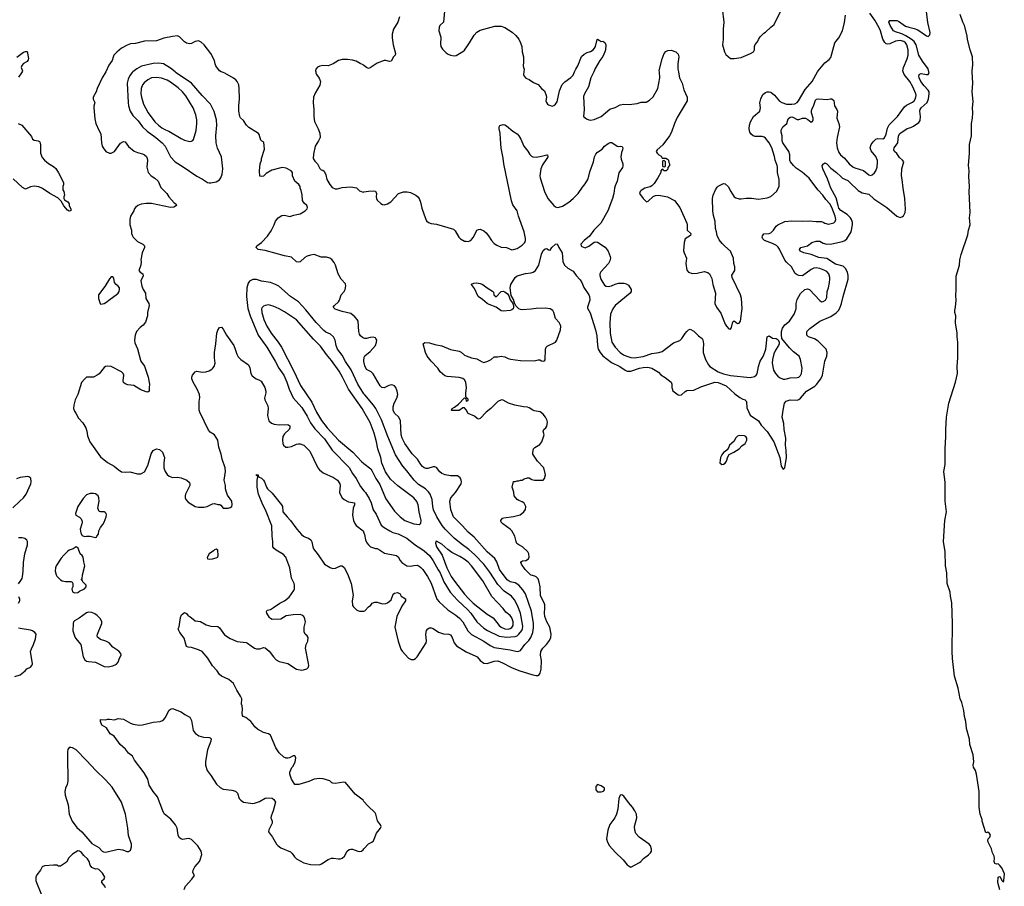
# Model space of a CAD drawing. Header units: inches. Extents: x 1603819 to 1745079, y 385938 to 533966.
# Tile 560 of 561: x 1716065 to 1727320, y 480686 to 490597. Entities that reach past the tile are written whole.
import ezdxf

# ---------------------------------------------------------------- set-up
doc = ezdxf.new("R2010")
doc.units = ezdxf.units.IN
doc.header["$MEASUREMENT"] = 0
for name, color, linetype in [('B7418', 7, 'Continuous'), ('B7419', 7, 'Continuous'), ('B7428', 7, 'Continuous'), ('B7429', 7, 'Continuous')]:
    doc.layers.add(name, color=color, linetype=linetype)

msp = doc.modelspace()

# ---------------------------------------------------------------- linework, layer by layer
at = {"layer": 'B7418', "color": 5}
for points, elevation in [([(1716091, 490000), (1716087, 489990), (1716050, 489939)], 220), ([(1717049, 490000), (1717008, 489930), (1716951, 489810), (1716937, 489770), (1716906, 489710), (1716906, 489686), (1716922, 489650), (1716911, 489609), (1716911, 489590), (1716923, 489463), (1716936, 489410), (1716970, 489332), (1716993, 489293), (1716999, 489190), (1717008, 489150), (1717017, 489130), (1717050, 489090), (1717090, 489071), (1717110, 489071), (1717150, 489091), (1717216, 489184), (1717250, 489205), (1717270, 489200), (1717310, 489148), (1717373, 489093), (1717410, 489076), (1717470, 489063), (1717493, 489053), (1717513, 489033), (1717523, 489010), (1717525, 488990), (1717517, 488910), (1717533, 488850), (1717567, 488810), (1717610, 488785), (1717647, 488750), (1717679, 488679), (1717747, 488610), (1717771, 488570), (1717798, 488538), (1717830, 488504), (1717851, 488490), (1717858, 488470), (1717826, 488454), (1717790, 488450), (1717570, 488496), (1717510, 488495), (1717454, 488486), (1717415, 488470), (1717387, 488450), (1717374, 488430), (1717370, 488410), (1717330, 488350), (1717322, 488310), (1717324, 488250), (1717343, 488190), (1717343, 488150), (1717350, 488132), (1717363, 488110), (1717410, 488059), (1717471, 488030), (1717491, 488010), (1717491, 487990), (1717464, 487930), (1717451, 487850), (1717455, 487830), (1717451, 487790), (1717425, 487730), (1717442, 487710), (1717471, 487690), (1717475, 487665), (1717456, 487630), (1717451, 487610), (1717462, 487550), (1717477, 487510), (1717503, 487470), (1717505, 487410), (1717541, 487350), (1717544, 487330), (1717527, 487250), (1717524, 487210), (1717503, 487137), (1717477, 487103), (1717442, 487078), (1717399, 487030), (1717384, 486990), (1717378, 486930), (1717382, 486902), (1717412, 486832), (1717444, 486704), (1717450, 486690), (1717493, 486633), (1717534, 486510), (1717547, 486430), (1717543, 486390), (1717545, 486350), (1717530, 486339), (1717510, 486341), (1717450, 486365), (1717370, 486413), (1717302, 486422), (1717270, 486433), (1717250, 486449), (1717246, 486466), (1717254, 486530), (1717247, 486550), (1717228, 486568), (1717109, 486629), (1717070, 486635), (1717045, 486630), (1717030, 486619), (1716973, 486547), (1716950, 486530), (1716910, 486509), (1716890, 486507), (1716842, 486510), (1716830, 486507), (1716811, 486490), (1716770, 486449), (1716729, 486311), (1716698, 486250), (1716682, 486190), (1716679, 486150), (1716690, 486118), (1716710, 486091), (1716738, 486038), (1716787, 485987), (1716822, 485930), (1716832, 485892), (1716838, 485838), (1716868, 485770), (1716990, 485599), (1717070, 485532), (1717143, 485490), (1717190, 485451), (1717230, 485427), (1717270, 485422), (1717325, 485425), (1717410, 485404), (1717450, 485403), (1717490, 485426), (1717530, 485498), (1717567, 485633), (1717590, 485672), (1717630, 485691), (1717662, 485682), (1717696, 485650), (1717714, 485610), (1717719, 485590), (1717713, 485527), (1717714, 485470), (1717726, 485430), (1717750, 485394), (1717775, 485375), (1717810, 485361), (1717870, 485364), (1717910, 485359), (1717976, 485330), (1718004, 485304), (1718011, 485290), (1718011, 485270), (1717961, 485170), (1717955, 485150), (1717955, 485130), (1717963, 485110), (1717990, 485079), (1718070, 485031), (1718110, 485022), (1718170, 485024), (1718208, 485030), (1718270, 485060), (1718290, 485065), (1718330, 485051), (1718351, 485051), (1718365, 485045), (1718392, 485012), (1718448, 485012), (1718470, 485018), (1718488, 485030), (1718494, 485050), (1718489, 485090), (1718441, 485161), (1718424, 485204), (1718418, 485230), (1718416, 485270), (1718402, 485330), (1718416, 485430), (1718412, 485470), (1718378, 485570), (1718368, 485630), (1718342, 485710), (1718330, 485789), (1718291, 485851), (1718241, 485881), (1718222, 485902), (1718123, 486110), (1718116, 486130), (1718115, 486150), (1718117, 486230), (1718123, 486277), (1718121, 486310), (1718095, 486370), (1718047, 486450), (1718033, 486490), (1718033, 486510), (1718039, 486530), (1718070, 486571), (1718090, 486577), (1718150, 486567), (1718192, 486568), (1718230, 486581), (1718260, 486600), (1718274, 486610), (1718289, 486631), (1718299, 486670), (1718292, 486730), (1718292, 486792), (1718307, 486890), (1718318, 487010), (1718330, 487046), (1718350, 487076), (1718370, 487081), (1718390, 487058), (1718427, 486990), (1718511, 486870), (1718528, 486830), (1718545, 486770), (1718562, 486742), (1718592, 486712), (1718679, 486650), (1718696, 486616), (1718708, 486550), (1718723, 486523), (1718767, 486490), (1718799, 486479), (1718823, 486463), (1718866, 486390), (1718878, 486350), (1718878, 486330), (1718864, 486270), (1718866, 486250), (1718900, 486180), (1718903, 486150), (1718896, 486070), (1718913, 486010), (1718942, 485982), (1718972, 485972), (1719030, 485964), (1719128, 485968), (1719152, 485952), (1719152, 485930), (1719144, 485910), (1719090, 485860), (1719073, 485830), (1719069, 485789), (1719072, 485750), (1719080, 485730), (1719106, 485710), (1719130, 485707), (1719170, 485715), (1719230, 485742), (1719250, 485746), (1719270, 485745), (1719311, 485730), (1719383, 485663), (1719473, 485473), (1719491, 485450), (1719534, 485414), (1719650, 485361), (1719698, 485330), (1719723, 485290), (1719727, 485270), (1719722, 485190), (1719728, 485170), (1719750, 485130), (1719774, 485110), (1719824, 485084), (1719890, 485070), (1719892, 485050), (1719875, 485010), (1719870, 484930), (1719880, 484870), (1719894, 484834), (1719910, 484814), (1719990, 484750), (1720000, 484727)], 240), ([(1717359, 490000), (1717349, 489991), (1717323, 489957), (1717304, 489916), (1717295, 489870), (1717303, 489650), (1717309, 489610), (1717329, 489549), (1717359, 489499), (1717419, 489439), (1717470, 489370), (1717520, 489320), (1717620, 489250), (1717693, 489190), (1717726, 489150), (1717790, 489028), (1717842, 488970), (1717935, 488915), (1718090, 488806), (1718153, 488773), (1718210, 488736), (1718230, 488730), (1718250, 488730), (1718310, 488744), (1718350, 488767), (1718365, 488790), (1718380, 488830), (1718386, 488890), (1718371, 489030), (1718327, 489127), (1718311, 489190), (1718305, 489270), (1718318, 489390), (1718315, 489450), (1718286, 489546), (1718244, 489630), (1718149, 489730), (1718030, 489870), (1717854, 489990), (1717842, 490000)], 260), ([(1720000, 486956), (1719982, 486962), (1719961, 486981), (1719950, 487002), (1719942, 487030), (1719932, 487150), (1719922, 487170), (1719897, 487197), (1719850, 487236), (1719750, 487261), (1719670, 487287), (1719649, 487310), (1719663, 487330), (1719708, 487372), (1719721, 487390), (1719740, 487450), (1719773, 487487), (1719784, 487510), (1719792, 487552), (1719790, 487575), (1719739, 487630), (1719705, 487690), (1719675, 487790), (1719660, 487820), (1719633, 487853), (1719610, 487870), (1719570, 487880), (1719510, 487881), (1719430, 487910), (1719390, 487905), (1719349, 487891), (1719323, 487877), (1719270, 487829), (1719250, 487824), (1719229, 487829), (1719170, 487882), (1719090, 487897), (1718870, 487957), (1718790, 487969), (1718769, 487990), (1718775, 488010), (1718829, 488050), (1718899, 488121), (1718938, 488182), (1718964, 488236), (1718975, 488250), (1718990, 488292), (1719018, 488330), (1719063, 488357), (1719090, 488361), (1719153, 488347), (1719197, 488363), (1719233, 488367), (1719270, 488378), (1719326, 488410), (1719350, 488434), (1719355, 488450), (1719348, 488470), (1719318, 488498), (1719298, 488530), (1719293, 488593), (1719282, 488642), (1719269, 488670), (1719269, 488690), (1719255, 488710), (1719209, 488750), (1719184, 488810), (1719184, 488850), (1719169, 488870), (1719110, 488898), (1719070, 488905), (1719050, 488902), (1718946, 488874), (1718883, 488837), (1718850, 488809), (1718830, 488802), (1718810, 488806), (1718804, 488870), (1718814, 488950), (1718829, 488990), (1718829, 489010), (1718863, 489117), (1718855, 489195), (1718828, 489210), (1718820, 489220), (1718803, 489283), (1718795, 489295), (1718683, 489363), (1718659, 489390), (1718624, 489444), (1718590, 489473), (1718580, 489490), (1718570, 489550), (1718570, 489610), (1718578, 489690), (1718573, 489810), (1718569, 489850), (1718549, 489889), (1718535, 489910), (1718509, 489929), (1718410, 489985), (1718370, 489999), (1718369, 490000)], 240), ([(1719449, 490000), (1719451, 489990), (1719459, 489970), (1719488, 489928), (1719502, 489890), (1719494, 489846), (1719442, 489758), (1719423, 489710), (1719419, 489650), (1719427, 489570), (1719426, 489490), (1719434, 489434), (1719478, 489350), (1719497, 489297), (1719498, 489250), (1719481, 489210), (1719441, 489150), (1719422, 489058), (1719421, 489010), (1719439, 488979), (1719467, 488950), (1719494, 488894), (1719510, 488881), (1719530, 488876), (1719545, 488865), (1719563, 488823), (1719575, 488770), (1719611, 488710), (1719638, 488678), (1719670, 488661), (1719697, 488663), (1719750, 488679), (1719850, 488686), (1719913, 488673), (1719950, 488638), (1719990, 488626), (1720000, 488628)], 240), ([(1716048, 489408), (1716090, 489391), (1716200, 489260), (1716212, 489230), (1716230, 489218), (1716274, 489210), (1716290, 489202), (1716298, 489190), (1716302, 489162), (1716303, 489070), (1716320, 489020), (1716347, 488990), (1716393, 488953), (1716450, 488919), (1716476, 488896), (1716510, 488845), (1716556, 488750), (1716565, 488730), (1716565, 488710), (1716558, 488690), (1716558, 488650), (1716571, 488631), (1716578, 488590), (1716571, 488570), (1716571, 488550), (1716578, 488538), (1716614, 488514), (1716630, 488492), (1716631, 488470), (1716651, 488430), (1716651, 488410), (1716630, 488408), (1716610, 488418), (1716570, 488469), (1716540, 488520), (1716499, 488559), (1716410, 488610), (1716327, 488667), (1716285, 488685), (1716230, 488694), (1716190, 488684), (1716130, 488657), (1716096, 488676), (1715990, 488776)], 220), ([(1720000, 486319), (1719928, 486430), (1719852, 486592), (1719787, 486687), (1719750, 486759), (1719699, 486830), (1719683, 486870), (1719671, 486931), (1719651, 486971), (1719619, 486999), (1719565, 487025), (1719542, 487042), (1719453, 487133), (1719337, 487277), (1719250, 487370), (1719159, 487430), (1719028, 487548), (1718990, 487569), (1718930, 487590), (1718830, 487606), (1718770, 487627), (1718730, 487627), (1718692, 487608), (1718675, 487585), (1718661, 487530), (1718657, 487430), (1718674, 487294), (1718698, 487210), (1718790, 486990), (1718888, 486850), (1718986, 486690), (1719028, 486610), (1719085, 486530), (1719119, 486450), (1719145, 486370), (1719192, 486272), (1719290, 486161), (1719350, 486061), (1719387, 485987), (1719438, 485918), (1719550, 485803), (1719635, 485675), (1719830, 485474), (1719868, 485408), (1719909, 485350), (1719959, 485259), (1720000, 485209)], 260), ([(1720000, 486116), (1719981, 486150), (1719822, 486370), (1719756, 486510), (1719716, 486576), (1719630, 486699), (1719570, 486769), (1719504, 486864), (1719423, 486943), (1719230, 487165), (1719090, 487256), (1719030, 487290), (1718961, 487321), (1718910, 487334), (1718870, 487330), (1718850, 487322), (1718835, 487305), (1718830, 487290), (1718833, 487250), (1718856, 487170), (1718890, 487090), (1718941, 487010), (1719018, 486910), (1719056, 486850), (1719198, 486578), (1719275, 486415), (1719404, 486224), (1719457, 486110), (1719513, 486013), (1719579, 485930), (1719710, 485787), (1719872, 485650), (1719970, 485544), (1720000, 485521)], 280), ([(1720000, 486689), (1720000, 486690), (1720000, 486694)], 240), ([(1715985, 485015), (1716067, 485090), (1716107, 485130), (1716137, 485170), (1716193, 485290), (1716196, 485310), (1716192, 485352), (1716169, 485369), (1716152, 485372), (1716070, 485362), (1716030, 485346)], 240), ([(1720000, 481658), (1719990, 481670), (1719901, 481741), (1719790, 481872), (1719770, 481877), (1719670, 481863), (1719645, 481865), (1719634, 481870), (1719610, 481894), (1719534, 481914), (1719490, 481920), (1719430, 481910), (1719370, 481886), (1719254, 481850), (1719209, 481850), (1719173, 481910), (1719154, 481970), (1719154, 481990), (1719174, 482046), (1719190, 482062), (1719213, 482110), (1719222, 482150), (1719214, 482174), (1719210, 482178), (1719190, 482179), (1719150, 482157), (1719130, 482153), (1719110, 482153), (1719085, 482165), (1719030, 482214), (1718993, 482270), (1718930, 482413), (1718910, 482429), (1718850, 482445), (1718784, 482484), (1718753, 482510), (1718725, 482550), (1718705, 482570), (1718650, 482617), (1718618, 482630), (1718610, 482638), (1718606, 482666), (1718613, 482710), (1718609, 482750), (1718601, 482770), (1718603, 482830), (1718590, 482862), (1718548, 482928), (1718510, 483005), (1718457, 483050), (1718370, 483090), (1718350, 483109), (1718323, 483150), (1718270, 483209), (1718216, 483296), (1718150, 483370), (1718110, 483392), (1718030, 483417), (1717990, 483421), (1717970, 483429), (1717944, 483524), (1717894, 483590), (1717884, 483610), (1717878, 483630), (1717888, 483652), (1717901, 483759), (1717914, 483790), (1717950, 483818), (1717970, 483805), (1717990, 483781), (1718011, 483770), (1718070, 483721), (1718130, 483713), (1718198, 483678), (1718250, 483663), (1718330, 483659), (1718350, 483643), (1718404, 483564), (1718470, 483520), (1718550, 483487), (1718655, 483475), (1718670, 483468), (1718710, 483435), (1718750, 483410), (1718770, 483403), (1718810, 483401), (1718850, 483419), (1718870, 483413), (1718917, 483377), (1718965, 483310), (1718998, 483278), (1719030, 483259), (1719130, 483233), (1719230, 483170), (1719290, 483159), (1719310, 483162), (1719345, 483175), (1719366, 483194), (1719369, 483210), (1719366, 483234), (1719330, 483410), (1719339, 483450), (1719358, 483490), (1719362, 483530), (1719351, 483551), (1719329, 483570), (1719315, 483595), (1719315, 483650), (1719331, 483710), (1719325, 483745), (1719312, 483770), (1719290, 483787), (1719270, 483793), (1719190, 483791), (1719110, 483780), (1719050, 483743), (1718950, 483739), (1718930, 483749), (1718920, 483760), (1718889, 483811), (1718884, 483830), (1718895, 483845), (1718930, 483853), (1718967, 483873), (1719037, 483923), (1719092, 483950), (1719146, 483994), (1719200, 484070), (1719205, 484090), (1719207, 484130), (1719202, 484150), (1719170, 484210), (1719153, 484330), (1719106, 484450), (1719082, 484481), (1718995, 484530), (1718972, 484550), (1718960, 484570), (1718960, 484630), (1718952, 484690), (1718947, 484810), (1718873, 484993), (1718844, 485050), (1718796, 485170), (1718780, 485250), (1718779, 485330), (1718786, 485370), (1718782, 485382), (1718770, 485386), (1718770, 485394), (1718791, 485391), (1718794, 485370), (1718830, 485354), (1718850, 485332), (1718863, 485310), (1718884, 485250), (1718897, 485230), (1718950, 485181), (1719059, 485050), (1719067, 485030), (1719071, 484970), (1719121, 484910), (1719160, 484870), (1719233, 484770), (1719285, 484710), (1719310, 484690), (1719330, 484678), (1719366, 484666), (1719391, 484650), (1719405, 484625), (1719414, 484570), (1719424, 484544), (1719478, 484478), (1719550, 484370), (1719612, 484331), (1719641, 484321), (1719675, 484325), (1719730, 484350), (1719750, 484351), (1719773, 484333), (1719810, 484259), (1719853, 484150), (1719875, 484015), (1719866, 483950), (1719870, 483898), (1719881, 483881), (1719915, 483850), (1719930, 483839), (1719950, 483833), (1719989, 483831), (1720000, 483834)], 220), ([(1716050, 484145), (1716069, 484171), (1716092, 484208), (1716098, 484230), (1716106, 484286), (1716109, 484391), (1716125, 484490), (1716152, 484590), (1716153, 484630), (1716146, 484646), (1716125, 484665), (1716093, 484673), (1716050, 484673)], 240), ([(1716050, 483925), (1716068, 483950), (1716068, 483970), (1716056, 483996)], 240), ([(1716010, 483086), (1716070, 483105), (1716129, 483151), (1716148, 483172), (1716190, 483194), (1716204, 483210), (1716210, 483230), (1716189, 483371), (1716198, 483402), (1716224, 483450), (1716245, 483515), (1716252, 483570), (1716239, 483590), (1716210, 483609), (1716190, 483616), (1716070, 483633), (1716050, 483639)], 240), ([(1717944, 480650), (1717959, 480690), (1718034, 480770), (1718062, 480810), (1718045, 480845), (1718046, 480870), (1718067, 480910), (1718119, 480970), (1718129, 480990), (1718145, 481050), (1718140, 481090), (1718100, 481150), (1718030, 481220), (1718010, 481231), (1717990, 481234), (1717930, 481221), (1717908, 481228), (1717886, 481246), (1717875, 481270), (1717863, 481350), (1717846, 481390), (1717794, 481454), (1717717, 481517), (1717699, 481550), (1717641, 481710), (1717592, 481770), (1717544, 481844), (1717530, 481910), (1717486, 481986), (1717377, 482130), (1717355, 482175), (1717310, 482210), (1717274, 482254), (1717214, 482310), (1717145, 482405), (1717098, 482430), (1717057, 482497), (1717002, 482530), (1716987, 482573), (1716987, 482593), (1717050, 482591), (1717070, 482598), (1717090, 482598), (1717150, 482591), (1717190, 482605), (1717250, 482599), (1717332, 482552), (1717360, 482540), (1717430, 482528), (1717470, 482532), (1717590, 482563), (1717670, 482573), (1717697, 482583), (1717710, 482591), (1717730, 482616), (1717770, 482696), (1717790, 482711), (1717810, 482718), (1717910, 482682), (1717951, 482650), (1718010, 482619), (1718030, 482582), (1718046, 482470), (1718070, 482437), (1718112, 482408), (1718167, 482393), (1718230, 482387), (1718243, 482383), (1718253, 482373), (1718250, 482348), (1718212, 482248), (1718188, 482112), (1718188, 482070), (1718209, 482010), (1718254, 481950), (1718316, 481856), (1718356, 481816), (1718390, 481797), (1718490, 481786), (1718530, 481773), (1718553, 481750), (1718575, 481690), (1718591, 481670), (1718622, 481650), (1718730, 481633), (1718750, 481636), (1718804, 481656), (1718870, 481693), (1718890, 481699), (1718950, 481696), (1718970, 481681), (1718987, 481650), (1718962, 481550), (1718939, 481490), (1718937, 481470), (1718951, 481430), (1718951, 481410), (1718911, 481331), (1718909, 481309), (1718955, 481250), (1718999, 481170), (1719014, 481154), (1719050, 481125), (1719159, 481079), (1719180, 481060), (1719205, 481025), (1719230, 481000), (1719314, 480954), (1719390, 480936), (1719490, 480934), (1719516, 480944), (1719590, 480993), (1719630, 481008), (1719650, 481010), (1719710, 481001), (1719730, 481002), (1719749, 481010), (1719777, 481030), (1719809, 481090), (1719832, 481108), (1719850, 481113), (1719870, 481110), (1719930, 481088), (1719950, 481086), (1719970, 481090), (1719990, 481103), (1720000, 481114)], 220), ([(1717046, 480670), (1717036, 480690), (1717004, 480730), (1717002, 480750), (1717029, 480771), (1717039, 480790), (1717010, 480835), (1716970, 480878), (1716950, 480888), (1716930, 480882), (1716890, 480902), (1716870, 480929), (1716857, 480970), (1716840, 481000), (1716799, 481039), (1716770, 481074), (1716750, 481089), (1716730, 481094), (1716667, 481053), (1716647, 481033), (1716627, 481013), (1716598, 480962), (1716530, 480918), (1716510, 480918), (1716489, 480929), (1716450, 480929), (1716350, 480921), (1716321, 480910), (1716303, 480870), (1716262, 480819), (1716248, 480792), (1716250, 480750), (1716312, 480590)], 240)]:
    msp.add_lwpolyline(points, dxfattribs=dict(at, elevation=elevation))
for points, elevation in [([(1717630, 489936), (1717570, 489930), (1717531, 489910), (1717487, 489873), (1717468, 489850), (1717454, 489810), (1717450, 489750), (1717456, 489710), (1717480, 489630), (1717534, 489530), (1717610, 489430), (1717650, 489390), (1717690, 489361), (1717730, 489338), (1717770, 489323), (1717910, 489236), (1717950, 489217), (1718010, 489205), (1718030, 489208), (1718045, 489215), (1718053, 489227), (1718083, 489330), (1718091, 489410), (1718090, 489450), (1718077, 489510), (1718046, 489590), (1717964, 489724), (1717925, 489770), (1717876, 489816), (1717790, 489881), (1717750, 489904), (1717687, 489927)], 280), ([(1717130, 487657), (1717110, 487655), (1717090, 487633), (1717036, 487544), (1716967, 487450), (1716964, 487430), (1716967, 487410), (1716985, 487350), (1716990, 487345), (1717010, 487346), (1717030, 487351), (1717050, 487363), (1717098, 487402), (1717169, 487450), (1717190, 487470), (1717202, 487490), (1717207, 487510), (1717205, 487530), (1717192, 487550), (1717166, 487570), (1717149, 487590), (1717140, 487640)], 240), ([(1716870, 485179), (1716830, 485165), (1716790, 485121), (1716728, 485030), (1716701, 484950), (1716705, 484930), (1716748, 484908), (1716766, 484890), (1716775, 484870), (1716779, 484850), (1716776, 484830), (1716757, 484770), (1716764, 484724), (1716780, 484700), (1716806, 484686), (1716830, 484691), (1716869, 484691), (1716930, 484674), (1716942, 484678), (1716946, 484690), (1716967, 484713), (1716969, 484750), (1716989, 484790), (1717016, 484824), (1717030, 484850), (1717052, 484910), (1717056, 484936), (1717053, 484950), (1717043, 484963), (1717029, 484969), (1716987, 484967), (1716973, 484973), (1716964, 484990), (1716959, 485010), (1716972, 485092), (1716969, 485129), (1716962, 485150), (1716930, 485173), (1716910, 485178)], 240), ([(1716710, 484568), (1716675, 484545), (1716630, 484529), (1716610, 484515), (1716568, 484472), (1716540, 484440), (1716483, 484350), (1716475, 484330), (1716471, 484291), (1716481, 484250), (1716490, 484232), (1716532, 484190), (1716550, 484181), (1716590, 484171), (1716650, 484172), (1716665, 484165), (1716672, 484150), (1716672, 484110), (1716661, 484090), (1716670, 484054), (1716690, 484042), (1716730, 484045), (1716750, 484062), (1716806, 484090), (1716826, 484110), (1716826, 484130), (1716787, 484167), (1716782, 484182), (1716768, 484188), (1716778, 484202), (1716782, 484250), (1716809, 484350), (1716796, 484396), (1716789, 484450), (1716778, 484470), (1716755, 484490), (1716733, 484553)], 240), ([(1718310, 484542), (1718290, 484533), (1718279, 484521), (1718230, 484489), (1718208, 484448), (1718211, 484431), (1718230, 484427), (1718270, 484431), (1718310, 484441), (1718328, 484450), (1718335, 484470), (1718328, 484530)], 240), ([(1716850, 483821), (1716828, 483812), (1716746, 483754), (1716690, 483724), (1716679, 483710), (1716674, 483690), (1716671, 483609), (1716690, 483550), (1716704, 483524), (1716764, 483450), (1716790, 483310), (1716810, 483277), (1716830, 483262), (1716850, 483256), (1716930, 483250), (1717030, 483200), (1717075, 483195), (1717130, 483206), (1717170, 483225), (1717191, 483249), (1717205, 483295), (1717223, 483330), (1717219, 483350), (1717197, 483377), (1717130, 483423), (1717086, 483470), (1717050, 483490), (1716988, 483508), (1716955, 483535), (1716950, 483550), (1716954, 483570), (1717005, 483690), (1717004, 483710), (1716987, 483747), (1716950, 483784), (1716923, 483803), (1716890, 483819)], 240), ([(1716650, 482275), (1716630, 482272), (1716614, 482250), (1716612, 482230), (1716610, 482070), (1716616, 481990), (1716613, 481890), (1716608, 481850), (1716587, 481810), (1716581, 481770), (1716585, 481730), (1716617, 481617), (1716632, 481510), (1716666, 481430), (1716718, 481358), (1716774, 481310), (1716890, 481176), (1716970, 481131), (1717008, 481088), (1717021, 481081), (1717050, 481078), (1717190, 481111), (1717245, 481105), (1717290, 481083), (1717310, 481083), (1717330, 481098), (1717336, 481110), (1717343, 481137), (1717341, 481170), (1717307, 481267), (1717302, 481350), (1717273, 481513), (1717227, 481650), (1717122, 481822), (1717046, 481906), (1716935, 482010), (1716830, 482127), (1716710, 482248), (1716670, 482271)], 240)]:
    msp.add_lwpolyline(points, close=True, dxfattribs=dict(at, elevation=elevation))
at = {"layer": 'B7419', "color": 5}
for points, elevation in [([(1718369, 490000), (1718350, 490013), (1718308, 490068), (1718298, 490090), (1718293, 490130), (1718249, 490210), (1718175, 490310), (1718139, 490339), (1718110, 490354), (1718070, 490349), (1718030, 490324), (1718010, 490319), (1717990, 490323), (1717970, 490329), (1717950, 490344), (1717890, 490402), (1717870, 490410), (1717810, 490406), (1717714, 490386), (1717630, 490356), (1717490, 490350), (1717390, 490326), (1717330, 490321), (1717293, 490307), (1717230, 490269), (1717174, 490226), (1717142, 490190), (1717132, 490168), (1717121, 490130), (1717085, 490075), (1717050, 490001), (1717049, 490000)], 240), ([(1716033, 490167), (1716110, 490224), (1716130, 490233), (1716151, 490231), (1716166, 490154), (1716162, 490138), (1716150, 490118), (1716110, 490095), (1716090, 490074), (1716083, 490050), (1716095, 490010), (1716091, 490000)], 220), ([(1717842, 490000), (1717790, 490042), (1717710, 490090), (1717650, 490101), (1717590, 490096), (1717456, 490064), (1717404, 490036), (1717359, 490000)], 260), ([(1720000, 490074), (1719990, 490082), (1719955, 490095), (1719910, 490122), (1719870, 490135), (1719810, 490142), (1719750, 490142), (1719710, 490129), (1719648, 490092), (1719590, 490070), (1719530, 490073), (1719494, 490066), (1719468, 490052), (1719451, 490030), (1719447, 490010), (1719449, 490000)], 240)]:
    msp.add_lwpolyline(points, dxfattribs=dict(at, elevation=elevation))
at = {"layer": 'B7428', "color": 5}
for points, elevation in [([(1720000, 488628), (1720050, 488637), (1720110, 488641), (1720130, 488636), (1720143, 488610), (1720139, 488570), (1720142, 488550), (1720152, 488532), (1720194, 488494), (1720210, 488484), (1720230, 488478), (1720270, 488490), (1720306, 488514), (1720396, 488610), (1720453, 488627), (1720492, 488628), (1720530, 488620), (1720591, 488590), (1720617, 488570), (1720632, 488550), (1720648, 488510), (1720663, 488443), (1720702, 488322), (1720716, 488296), (1720737, 488277), (1720770, 488265), (1720830, 488258), (1721022, 488202), (1721043, 488183), (1721084, 488110), (1721104, 488090), (1721150, 488065), (1721170, 488062), (1721190, 488061), (1721210, 488068), (1721230, 488084), (1721252, 488110), (1721292, 488188), (1721310, 488199), (1721330, 488202), (1721370, 488182), (1721398, 488158), (1721425, 488125), (1721459, 488070), (1721490, 488037), (1721519, 488019), (1721570, 487997), (1721630, 487992), (1721690, 487965), (1721710, 487968), (1721750, 487981), (1721810, 488017), (1721837, 488050), (1721845, 488070), (1721847, 488093), (1721832, 488170), (1721767, 488350), (1721752, 488412), (1721701, 488481), (1721685, 488525), (1721597, 488950), (1721593, 489013), (1721570, 489129), (1721559, 489230), (1721557, 489297), (1721547, 489350), (1721547, 489373), (1721554, 489386), (1721590, 489397), (1721610, 489393), (1721630, 489383), (1721703, 489323), (1721750, 489290), (1721770, 489268), (1721792, 489230), (1721829, 489149), (1721873, 489093), (1721895, 489055), (1721915, 489035), (1721930, 489027), (1721970, 489026), (1722030, 489034), (1722090, 489053), (1722098, 489050), (1722100, 489030), (1722092, 489010), (1722042, 488938), (1722021, 488890), (1722011, 488810), (1722013, 488787), (1722063, 488630), (1722100, 488550), (1722169, 488470), (1722190, 488456), (1722210, 488449), (1722230, 488451), (1722270, 488466), (1722340, 488510), (1722393, 488550), (1722448, 488610), (1722498, 488682), (1722530, 488720), (1722559, 488770), (1722572, 488808), (1722583, 488857), (1722625, 488970), (1722635, 489030), (1722650, 489059), (1722670, 489082), (1722723, 489117), (1722750, 489151), (1722790, 489182), (1722813, 489193), (1722833, 489193), (1722894, 489150), (1722910, 489146), (1722930, 489151), (1722950, 489146), (1722959, 489130), (1722957, 489110), (1722944, 489076), (1722936, 489030), (1722941, 489001), (1722959, 488950), (1722960, 488920), (1722955, 488905), (1722913, 488847), (1722895, 488750), (1722870, 488696), (1722863, 488670), (1722855, 488610), (1722840, 488550), (1722787, 488410), (1722709, 488270), (1722628, 488190), (1722578, 488122), (1722518, 488070), (1722480, 488030), (1722481, 488010), (1722490, 488002), (1722530, 487989), (1722570, 488008), (1722630, 488052), (1722650, 488057), (1722670, 488052), (1722756, 487996), (1722790, 487950), (1722816, 487890), (1722817, 487870), (1722810, 487839), (1722794, 487810), (1722706, 487714), (1722696, 487690), (1722696, 487670), (1722709, 487630), (1722729, 487590), (1722750, 487562), (1722770, 487548), (1722790, 487546), (1722830, 487554), (1722870, 487572), (1722910, 487584), (1722970, 487584), (1722997, 487577), (1723022, 487562), (1723056, 487510), (1723055, 487490), (1723043, 487470), (1722873, 487330), (1722844, 487290), (1722817, 487230), (1722810, 487130), (1722815, 487010), (1722835, 486910), (1722872, 486850), (1722930, 486790), (1722965, 486765), (1722992, 486752), (1723050, 486735), (1723090, 486730), (1723190, 486746), (1723290, 486780), (1723370, 486790), (1723410, 486804), (1723538, 486902), (1723611, 486929), (1723635, 486950), (1723670, 487007), (1723690, 487031), (1723710, 487051), (1723730, 487059), (1723770, 487036), (1723823, 486983), (1723865, 486950), (1723875, 486935), (1723881, 486890), (1723876, 486830), (1723878, 486790), (1723903, 486710), (1723937, 486650), (1723955, 486630), (1724049, 486570), (1724110, 486546), (1724190, 486527), (1724416, 486504), (1724463, 486517), (1724485, 486530), (1724494, 486546), (1724508, 486632), (1724529, 486690), (1724566, 486754), (1724594, 486830), (1724608, 486970), (1724630, 486981), (1724670, 486954), (1724710, 486951), (1724725, 486945), (1724735, 486935), (1724748, 486910), (1724748, 486890), (1724739, 486870), (1724704, 486816), (1724684, 486776), (1724669, 486711), (1724667, 486670), (1724683, 486590), (1724704, 486550), (1724730, 486520), (1724750, 486505), (1724790, 486486), (1724810, 486484), (1724830, 486489), (1724870, 486502), (1724950, 486504), (1724970, 486510), (1724990, 486528), (1725002, 486550), (1725010, 486610), (1724991, 486709), (1724974, 486750), (1724910, 486799), (1724864, 486844), (1724776, 486950), (1724771, 486991), (1724773, 487030), (1724786, 487070), (1724810, 487106), (1724863, 487150), (1724917, 487230), (1724940, 487290), (1724941, 487350), (1724950, 487396), (1724990, 487467), (1725039, 487510), (1725070, 487517), (1725093, 487510), (1725210, 487384), (1725230, 487372), (1725250, 487375), (1725276, 487390), (1725290, 487418), (1725295, 487490), (1725310, 487530), (1725323, 487590), (1725327, 487630), (1725325, 487650), (1725312, 487690), (1725290, 487718), (1725270, 487730), (1725210, 487751), (1725170, 487760), (1725144, 487756), (1725110, 487741), (1725012, 487668), (1724970, 487670), (1724950, 487678), (1724930, 487695), (1724886, 487770), (1724830, 487822), (1724810, 487848), (1724751, 487971), (1724735, 487995), (1724714, 488014), (1724670, 488039), (1724580, 488070), (1724560, 488090), (1724553, 488110), (1724556, 488124), (1724572, 488148), (1724630, 488152), (1724650, 488159), (1724680, 488190), (1724710, 488234), (1724731, 488249), (1724810, 488290), (1724890, 488296), (1725010, 488292), (1725090, 488298), (1725170, 488289), (1725230, 488290), (1725250, 488283), (1725270, 488269), (1725310, 488260), (1725370, 488275), (1725387, 488290), (1725394, 488310), (1725385, 488350), (1725350, 488448), (1725326, 488490), (1725280, 488540), (1725245, 488590), (1725189, 488650), (1725090, 488785), (1725010, 488854), (1724940, 488900), (1724910, 488928), (1724876, 488970), (1724868, 488990), (1724868, 489050), (1724857, 489090), (1724788, 489190), (1724781, 489210), (1724781, 489270), (1724770, 489310), (1724770, 489332), (1724789, 489370), (1724834, 489410), (1724850, 489463), (1724870, 489481), (1724890, 489485), (1724902, 489482), (1724950, 489454), (1724970, 489455), (1725014, 489470), (1725046, 489470), (1725074, 489454), (1725110, 489424), (1725128, 489432), (1725134, 489450), (1725134, 489470), (1725116, 489530), (1725115, 489550), (1725118, 489570), (1725142, 489618), (1725162, 489678), (1725173, 489687), (1725190, 489690), (1725296, 489684), (1725330, 489693), (1725350, 489690), (1725370, 489671), (1725379, 489610), (1725407, 489570), (1725413, 489550), (1725405, 489470), (1725428, 489408), (1725434, 489370), (1725409, 489251), (1725401, 489190), (1725410, 489130), (1725430, 489076), (1725449, 489050), (1725492, 489012), (1725547, 488950), (1725590, 488913), (1725610, 488902), (1725710, 488871), (1725770, 488822), (1725790, 488816), (1725810, 488821), (1725836, 488844), (1725852, 488868), (1725865, 488910), (1725872, 488968), (1725870, 488988), (1725852, 489032), (1725796, 489096), (1725787, 489130), (1725796, 489170), (1725819, 489201), (1725851, 489229), (1725870, 489236), (1725930, 489234), (1725950, 489245), (1725970, 489287), (1725984, 489356), (1726005, 489395), (1726099, 489490), (1726179, 489601), (1726202, 489618), (1726270, 489652), (1726291, 489670), (1726305, 489695), (1726311, 489730), (1726307, 489750), (1726274, 489830), (1726238, 489890), (1726175, 489970), (1726165, 490000)], 240), ([(1720000, 483834), (1720010, 483837), (1720050, 483881), (1720077, 483903), (1720095, 483925), (1720123, 483937), (1720150, 483934), (1720210, 483916), (1720250, 483920), (1720270, 483928), (1720310, 483964), (1720332, 484028), (1720350, 484040), (1720385, 484045), (1720400, 484040), (1720410, 484035), (1720426, 484006), (1720474, 483974), (1720475, 483950), (1720433, 483890), (1720377, 483770), (1720352, 483650), (1720390, 483490), (1720420, 483400), (1720436, 483376), (1720510, 483295), (1720541, 483281), (1720570, 483279), (1720590, 483291), (1720610, 483311), (1720711, 483470), (1720714, 483490), (1720708, 483570), (1720715, 483610), (1720730, 483630), (1720750, 483642), (1720770, 483642), (1720790, 483633), (1720852, 483592), (1720910, 483573), (1720970, 483570), (1720990, 483562), (1721010, 483531), (1721032, 483472), (1721057, 483437), (1721169, 483369), (1721280, 483320), (1721295, 483310), (1721328, 483268), (1721370, 483239), (1721410, 483235), (1721490, 483261), (1721530, 483264), (1721583, 483243), (1721687, 483187), (1721770, 483155), (1721930, 483104), (1721970, 483096), (1721990, 483097), (1721998, 483102), (1722015, 483125), (1722024, 483170), (1722029, 483270), (1722018, 483330), (1722022, 483370), (1722046, 483410), (1722087, 483453), (1722121, 483499), (1722135, 483530), (1722141, 483570), (1722123, 483650), (1722090, 483712), (1722069, 483770), (1722062, 483810), (1722069, 483870), (1722066, 483906), (1722059, 483930), (1722019, 484010), (1722013, 484113), (1722004, 484164), (1721990, 484203), (1721970, 484227), (1721955, 484235), (1721910, 484244), (1721902, 484250), (1721844, 484310), (1721799, 484370), (1721792, 484390), (1721801, 484399), (1721813, 484407), (1721850, 484412), (1721880, 484430), (1721890, 484450), (1721884, 484490), (1721872, 484512), (1721813, 484570), (1721770, 484590), (1721748, 484608), (1721738, 484630), (1721725, 484690), (1721690, 484753), (1721673, 484770), (1721586, 484830), (1721569, 484850), (1721566, 484870), (1721585, 484895), (1721599, 484901), (1721710, 484914), (1721786, 484934), (1721829, 484970), (1721846, 484994), (1721849, 485030), (1721830, 485069), (1721810, 485084), (1721770, 485097), (1721750, 485109), (1721715, 485150), (1721714, 485194), (1721695, 485250), (1721710, 485314), (1721730, 485314), (1721750, 485322), (1721770, 485322), (1721790, 485331), (1721810, 485332), (1721830, 485345), (1721870, 485358), (1721890, 485358), (1721920, 485340), (1721950, 485331), (1722048, 485332), (1722062, 485350), (1722075, 485390), (1722057, 485470), (1721985, 485550), (1721929, 485630), (1721929, 485649), (1721939, 485690), (1721955, 485705), (1722010, 485740), (1722033, 485770), (1722058, 485850), (1722048, 485890), (1722057, 485910), (1722080, 485930), (1722092, 485950), (1722097, 485990), (1722094, 486014), (1722075, 486050), (1722050, 486085), (1722013, 486113), (1721944, 486124), (1721930, 486130), (1721890, 486159), (1721870, 486165), (1721822, 486170), (1721724, 486190), (1721653, 486213), (1721590, 486246), (1721571, 486249), (1721530, 486229), (1721450, 486150), (1721396, 486110), (1721330, 486035), (1721310, 486029), (1721295, 486035), (1721263, 486063), (1721190, 486093), (1721170, 486136), (1721150, 486159), (1721130, 486158), (1721090, 486127), (1721006, 486126), (1721002, 486130), (1721009, 486150), (1721036, 486164), (1721080, 486200), (1721150, 486271), (1721164, 486264), (1721170, 486234), (1721190, 486242), (1721190, 486258), (1721163, 486283), (1721163, 486330), (1721172, 486388), (1721166, 486450), (1721150, 486477), (1721130, 486493), (1721090, 486504), (1720950, 486516), (1720925, 486525), (1720870, 486569), (1720843, 486610), (1720769, 486690), (1720723, 486750), (1720704, 486790), (1720678, 486890), (1720695, 486905), (1720750, 486903), (1720810, 486881), (1720890, 486867), (1720990, 486825), (1721087, 486807), (1721110, 486796), (1721150, 486762), (1721170, 486751), (1721231, 486731), (1721290, 486717), (1721350, 486683), (1721370, 486678), (1721417, 486690), (1721454, 486710), (1721490, 486741), (1721530, 486741), (1721570, 486748), (1721610, 486742), (1721650, 486722), (1721676, 486716), (1721790, 486699), (1721946, 486694), (1721990, 486706), (1722010, 486706), (1722030, 486695), (1722049, 486691), (1722064, 486696), (1722073, 486707), (1722076, 486830), (1722081, 486850), (1722095, 486865), (1722190, 486910), (1722205, 486930), (1722248, 487050), (1722249, 487090), (1722244, 487110), (1722232, 487132), (1722190, 487178), (1722169, 487249), (1722158, 487270), (1722130, 487289), (1722070, 487296), (1721970, 487294), (1721910, 487285), (1721810, 487279), (1721790, 487281), (1721770, 487292), (1721739, 487319), (1721730, 487342), (1721725, 487345), (1721710, 487395), (1721683, 487443), (1721672, 487530), (1721679, 487570), (1721730, 487650), (1721750, 487667), (1721845, 487695), (1721910, 487700), (1721933, 487710), (1721960, 487730), (1721997, 487790), (1722030, 487916), (1722050, 487957), (1722070, 487975), (1722090, 487979), (1722110, 487966), (1722130, 487962), (1722149, 487990), (1722188, 488030), (1722210, 488034), (1722226, 487990), (1722266, 487930), (1722275, 487830), (1722294, 487790), (1722330, 487754), (1722390, 487721), (1722427, 487670), (1722470, 487623), (1722491, 487590), (1722514, 487534), (1722570, 487450), (1722578, 487430), (1722582, 487390), (1722554, 487310), (1722557, 487297), (1722584, 487244), (1722647, 487050), (1722660, 486980), (1722669, 486869), (1722678, 486830), (1722700, 486790), (1722732, 486752), (1722830, 486678), (1722926, 486630), (1722987, 486587), (1723010, 486577), (1723050, 486576), (1723150, 486613), (1723190, 486620), (1723243, 486623), (1723290, 486613), (1723327, 486587), (1723367, 486567), (1723395, 486535), (1723444, 486504), (1723511, 486450), (1723519, 486430), (1723519, 486390), (1723530, 486352), (1723590, 486307), (1723610, 486303), (1723630, 486307), (1723670, 486344), (1723690, 486356), (1723770, 486360), (1723850, 486397), (1724010, 486450), (1724050, 486446), (1724140, 486410), (1724238, 486318), (1724297, 486277), (1724330, 486259), (1724358, 486250), (1724363, 486243), (1724371, 486230), (1724378, 486158), (1724414, 486074), (1724511, 486010), (1724541, 485961), (1724610, 485886), (1724687, 485770), (1724754, 485590), (1724770, 485492), (1724790, 485458), (1724798, 485462), (1724810, 485472), (1724831, 485590), (1724828, 485670), (1724820, 485730), (1724822, 485810), (1724802, 485910), (1724798, 485978), (1724782, 486050), (1724790, 486130), (1724807, 486213), (1724827, 486233), (1724870, 486250), (1724950, 486247), (1724970, 486252), (1724990, 486268), (1725059, 486350), (1725153, 486407), (1725174, 486426), (1725222, 486490), (1725241, 486530), (1725268, 486691), (1725292, 486750), (1725295, 486790), (1725285, 486830), (1725190, 486921), (1725150, 486947), (1725081, 486970), (1725064, 486990), (1725064, 487030), (1725095, 487065), (1725212, 487150), (1725336, 487204), (1725397, 487244), (1725423, 487270), (1725441, 487299), (1725459, 487350), (1725477, 487430), (1725535, 487630), (1725536, 487670), (1725528, 487710), (1725504, 487750), (1725477, 487777), (1725390, 487802), (1725359, 487819), (1725310, 487856), (1725290, 487864), (1725199, 487879), (1725110, 487912), (1725029, 487930), (1724988, 487950), (1724979, 487970), (1724993, 487990), (1725070, 488010), (1725121, 488050), (1725170, 488064), (1725210, 488065), (1725250, 488040), (1725290, 488030), (1725350, 488035), (1725470, 488059), (1725495, 488070), (1725518, 488090), (1725569, 488171), (1725585, 488250), (1725584, 488276), (1725574, 488310), (1725562, 488330), (1725522, 488370), (1725450, 488416), (1725430, 488441), (1725419, 488470), (1725398, 488558), (1725337, 488670), (1725297, 488777), (1725246, 488890), (1725238, 488930), (1725252, 488948), (1725264, 488956), (1725270, 488958), (1725290, 488950), (1725337, 488897), (1725400, 488850), (1725450, 488802), (1725470, 488785), (1725530, 488756), (1725550, 488740), (1725650, 488642), (1725696, 488616), (1725770, 488603), (1725830, 488549), (1725978, 488450), (1726091, 488350), (1726130, 488335), (1726150, 488341), (1726166, 488354), (1726185, 488390), (1726192, 488430), (1726184, 488550), (1726162, 488670), (1726153, 488770), (1726143, 488810), (1726150, 488890), (1726170, 488970), (1726157, 488990), (1726120, 489020), (1726090, 489065), (1726065, 489090), (1726056, 489110), (1726059, 489130), (1726104, 489190), (1726109, 489270), (1726124, 489296), (1726209, 489351), (1726250, 489362), (1726282, 489378), (1726341, 489419), (1726356, 489444), (1726362, 489490), (1726353, 489550), (1726359, 489570), (1726371, 489590), (1726438, 489650), (1726455, 489690), (1726462, 489750), (1726460, 489770), (1726450, 489790), (1726402, 489842), (1726365, 489890), (1726346, 489930), (1726344, 489956), (1726350, 489974), (1726370, 489980), (1726430, 489968), (1726450, 489969), (1726461, 489990), (1726458, 490000)], 220), ([(1721827, 490000), (1721824, 489970), (1721831, 489951), (1721850, 489926), (1721890, 489911), (1721937, 489877), (1721990, 489856), (1722030, 489811), (1722064, 489784), (1722084, 489730), (1722087, 489710), (1722078, 489670), (1722085, 489650), (1722098, 489630), (1722110, 489621), (1722150, 489607), (1722170, 489615), (1722189, 489630), (1722210, 489658), (1722236, 489784), (1722265, 489855), (1722295, 489885), (1722364, 489936), (1722390, 489964), (1722406, 490000)], 260), ([(1722627, 490000), (1722595, 489930), (1722567, 489830), (1722520, 489750), (1722510, 489718), (1722516, 489570), (1722511, 489491), (1722543, 489463), (1722571, 489451), (1722588, 489448), (1722630, 489454), (1722710, 489489), (1722810, 489572), (1722870, 489594), (1722930, 489624), (1722970, 489632), (1723030, 489628), (1723121, 489639), (1723170, 489654), (1723225, 489655), (1723263, 489677), (1723304, 489716), (1723358, 489810), (1723383, 489930), (1723377, 490000)], 260), ([(1723594, 490000), (1723602, 489950), (1723606, 489930), (1723636, 489870), (1723656, 489796), (1723695, 489710), (1723695, 489670), (1723582, 489478), (1723550, 489410), (1723516, 489310), (1723494, 489270), (1723415, 489165), (1723351, 489110), (1723341, 489090), (1723351, 489070), (1723370, 489051), (1723396, 489036), (1723410, 489014), (1723450, 489012), (1723470, 489002), (1723482, 488990), (1723484, 488964), (1723494, 488950), (1723492, 488930), (1723473, 488907), (1723472, 488888), (1723454, 488870), (1723428, 488868), (1723422, 488882), (1723410, 488886), (1723394, 488870), (1723392, 488850), (1723361, 488790), (1723316, 488724), (1723290, 488695), (1723270, 488684), (1723210, 488669), (1723170, 488643), (1723157, 488630), (1723148, 488608), (1723190, 488552), (1723230, 488514), (1723250, 488522), (1723305, 488575), (1723333, 488587), (1723369, 488591), (1723471, 488570), (1723548, 488528), (1723609, 488449), (1723691, 488270), (1723696, 488250), (1723696, 488190), (1723736, 488150), (1723731, 488130), (1723671, 488090), (1723659, 488050), (1723654, 487954), (1723659, 487930), (1723687, 487870), (1723679, 487810), (1723691, 487731), (1723711, 487711), (1723750, 487696), (1723810, 487697), (1723890, 487717), (1723930, 487707), (1723950, 487690), (1723977, 487637), (1723988, 487570), (1724017, 487470), (1724011, 487350), (1724030, 487311), (1724080, 487240), (1724130, 487116), (1724145, 487090), (1724170, 487063), (1724190, 487058), (1724202, 487078), (1724218, 487142), (1724226, 487150), (1724230, 487152), (1724270, 487121), (1724290, 487125), (1724304, 487150), (1724325, 487295), (1724314, 487410), (1724306, 487450), (1724207, 487650), (1724206, 487674), (1724241, 487730), (1724241, 487770), (1724229, 487810), (1724225, 487870), (1724189, 487950), (1724125, 488005), (1724096, 488036), (1724061, 488081), (1724036, 488130), (1724031, 488170), (1724018, 488210), (1724016, 488290), (1723996, 488356), (1723986, 488410), (1723985, 488550), (1723993, 488590), (1724018, 488650), (1724038, 488682), (1724050, 488693), (1724110, 488723), (1724130, 488719), (1724164, 488690), (1724193, 488630), (1724230, 488570), (1724250, 488558), (1724290, 488549), (1724313, 488547), (1724370, 488555), (1724430, 488557), (1724510, 488544), (1724610, 488559), (1724650, 488573), (1724715, 488630), (1724746, 488690), (1724748, 488770), (1724728, 488850), (1724727, 488910), (1724722, 488930), (1724701, 488990), (1724693, 489033), (1724663, 489130), (1724630, 489190), (1724590, 489243), (1724575, 489255), (1724550, 489262), (1724470, 489259), (1724447, 489267), (1724426, 489286), (1724411, 489310), (1724403, 489350), (1724407, 489390), (1724420, 489430), (1724451, 489489), (1724527, 489550), (1724533, 489590), (1724525, 489645), (1724536, 489690), (1724560, 489740), (1724590, 489765), (1724610, 489773), (1724630, 489773), (1724650, 489766), (1724693, 489733), (1724750, 489664), (1724776, 489650), (1724830, 489632), (1724890, 489630), (1724924, 489636), (1724950, 489648), (1724968, 489670), (1725043, 489797), (1725125, 489890), (1725184, 490000)], 260), ([(1727270, 480645), (1727244, 480730), (1727249, 480790), (1727263, 480797), (1727274, 480794), (1727290, 480754), (1727310, 480734), (1727315, 480750), (1727320, 480830), (1727290, 480898), (1727270, 480926), (1727250, 480944), (1727230, 480938), (1727210, 480948), (1727205, 480970), (1727209, 481010), (1727205, 481030), (1727183, 481070), (1727174, 481114), (1727136, 481190), (1727131, 481210), (1727134, 481230), (1727156, 481250), (1727163, 481270), (1727151, 481291), (1727130, 481304), (1727110, 481299), (1727065, 481430), (1727066, 481450), (1727042, 481510), (1727033, 481593), (1727033, 481770), (1727003, 481970), (1726992, 482012), (1726968, 482050), (1726963, 482070), (1726971, 482109), (1726962, 482190), (1726926, 482310), (1726920, 482370), (1726889, 482490), (1726881, 482570), (1726863, 482630), (1726858, 482698), (1726833, 482790), (1726814, 482830), (1726794, 482954), (1726750, 483090), (1726729, 483290), (1726725, 483370), (1726726, 483690), (1726721, 483930), (1726704, 484004), (1726701, 484050), (1726666, 484150), (1726663, 484270), (1726646, 484350), (1726643, 484510), (1726623, 484630), (1726638, 484870), (1726657, 484970), (1726645, 485090), (1726644, 485304), (1726629, 485430), (1726644, 485510), (1726642, 485690), (1726652, 485830), (1726650, 485910), (1726660, 486050), (1726686, 486210), (1726762, 486450), (1726784, 486550), (1726781, 486630), (1726787, 486730), (1726787, 486910), (1726780, 486970), (1726781, 487010), (1726763, 487130), (1726767, 487210), (1726754, 487250), (1726753, 487270), (1726761, 487310), (1726768, 487390), (1726764, 487444), (1726770, 487510), (1726770, 487662), (1726806, 487790), (1726813, 487850), (1726827, 487910), (1726902, 488138), (1726912, 488190), (1726931, 488250), (1726922, 488330), (1726928, 488390), (1726918, 488630), (1726923, 488690), (1726915, 488805), (1726918, 488870), (1726911, 488930), (1726923, 489070), (1726923, 489170), (1726945, 489270), (1726945, 489410), (1726957, 489470), (1726961, 489530), (1726957, 489590), (1726962, 489662), (1726951, 489771), (1726958, 489870), (1726953, 490000)], 180), ([(1720000, 486694), (1720003, 486737), (1720010, 486751), (1720070, 486804), (1720130, 486870), (1720145, 486910), (1720146, 486930), (1720137, 486950), (1720130, 486957), (1720106, 486966), (1720070, 486964), (1720030, 486952), (1720010, 486952), (1720000, 486956)], 240), ([(1720000, 484727), (1720007, 484710), (1720019, 484650), (1720034, 484614), (1720050, 484590), (1720075, 484570), (1720130, 484550), (1720150, 484548), (1720176, 484536), (1720235, 484495), (1720371, 484471), (1720390, 484455), (1720413, 484413), (1720431, 484391), (1720490, 484352), (1720530, 484347), (1720570, 484355), (1720610, 484357), (1720630, 484349), (1720650, 484333), (1720671, 484310), (1720727, 484230), (1720770, 484152), (1720832, 483970), (1720859, 483939), (1720959, 483850), (1721050, 483788), (1721093, 483753), (1721129, 483710), (1721188, 483608), (1721230, 483566), (1721370, 483490), (1721441, 483441), (1721490, 483419), (1721670, 483390), (1721750, 483370), (1721770, 483374), (1721790, 483384), (1721839, 483450), (1721884, 483496), (1721906, 483530), (1721929, 483590), (1721936, 483644), (1721937, 483690), (1721914, 483834), (1721846, 484030), (1721817, 484077), (1721769, 484129), (1721730, 484155), (1721670, 484168), (1721638, 484190), (1721549, 484310), (1721518, 484398), (1721495, 484435), (1721410, 484510), (1721260, 484680), (1721190, 484737), (1721125, 484810), (1721023, 484910), (1720992, 484990), (1720980, 485090), (1720993, 485130), (1721047, 485190), (1721112, 485288), (1721115, 485310), (1721112, 485332), (1721099, 485359), (1721070, 485381), (1720990, 485381), (1720930, 485391), (1720890, 485406), (1720866, 485426), (1720830, 485475), (1720810, 485485), (1720790, 485484), (1720730, 485463), (1720710, 485463), (1720690, 485472), (1720670, 485487), (1720651, 485511), (1720612, 485572), (1720550, 485633), (1720469, 485750), (1720438, 485810), (1720426, 485850), (1720418, 486010), (1720398, 486050), (1720350, 486096), (1720333, 486130), (1720334, 486170), (1720345, 486210), (1720377, 486270), (1720387, 486310), (1720381, 486350), (1720364, 486390), (1720350, 486410), (1720330, 486418), (1720310, 486420), (1720286, 486414), (1720230, 486385), (1720206, 486390), (1720184, 486410), (1720107, 486547), (1720084, 486570), (1720030, 486598), (1720010, 486637), (1720000, 486689)], 240), ([(1720000, 485209), (1720016, 485190), (1720061, 485121), (1720082, 485070), (1720106, 484990), (1720141, 484941), (1720198, 484818), (1720229, 484789), (1720295, 484750), (1720330, 484734), (1720390, 484716), (1720490, 484669), (1720588, 484588), (1720650, 484551), (1720690, 484522), (1720748, 484470), (1720790, 484410), (1720850, 484307), (1720870, 484270), (1720912, 484170), (1720984, 484050), (1721070, 483958), (1721189, 483850), (1721223, 483810), (1721292, 483710), (1721370, 483639), (1721412, 483612), (1721546, 483546), (1721630, 483537), (1721730, 483543), (1721750, 483552), (1721770, 483569), (1721804, 483610), (1721813, 483630), (1721817, 483663), (1721789, 483810), (1721756, 483896), (1721722, 483962), (1721686, 484006), (1721602, 484062), (1721530, 484136), (1721439, 484279), (1721370, 484371), (1721262, 484482), (1721199, 484539), (1721110, 484602), (1721030, 484668), (1720929, 484769), (1720893, 484813), (1720834, 484910), (1720795, 484990), (1720786, 485030), (1720778, 485110), (1720758, 485170), (1720738, 485198), (1720705, 485230), (1720623, 485283), (1720572, 485332), (1720490, 485438), (1720444, 485490), (1720362, 485622), (1720271, 485831), (1720202, 486022), (1720136, 486150), (1720110, 486190), (1720008, 486308), (1720000, 486319)], 260), ([(1720000, 485521), (1720079, 485459), (1720095, 485435), (1720135, 485350), (1720182, 485282), (1720226, 485170), (1720250, 485119), (1720350, 484975), (1720414, 484910), (1720468, 484870), (1720570, 484830), (1720630, 484824), (1720650, 484841), (1720653, 484870), (1720632, 484970), (1720620, 485050), (1720606, 485086), (1720570, 485127), (1720386, 485266), (1720302, 485342), (1720245, 485425), (1720206, 485526), (1720191, 485590), (1720157, 485690), (1720143, 485770), (1720116, 485870), (1720071, 485990), (1720000, 486116)], 280), ([(1720000, 481114), (1720050, 481171), (1720090, 481191), (1720110, 481207), (1720145, 481295), (1720189, 481350), (1720195, 481370), (1720189, 481389), (1720156, 481436), (1720136, 481510), (1720127, 481527), (1720046, 481606), (1720000, 481658)], 220)]:
    msp.add_lwpolyline(points, dxfattribs=dict(at, elevation=elevation))
for points, elevation in [([(1723430, 488986), (1723418, 488982), (1723414, 488970), (1723414, 488930), (1723418, 488918), (1723430, 488914), (1723442, 488918), (1723446, 488930), (1723446, 488970)], 260), ([(1721510, 487428), (1721570, 487487), (1721590, 487491), (1721610, 487486), (1721640, 487460), (1721657, 487437), (1721670, 487392), (1721698, 487358), (1721708, 487330), (1721711, 487311), (1721705, 487290), (1721690, 487277), (1721670, 487270), (1721590, 487263), (1721570, 487267), (1721511, 487311), (1721430, 487339), (1721410, 487350), (1721356, 487396), (1721304, 487430), (1721263, 487523), (1721228, 487570), (1721230, 487574), (1721256, 487584), (1721290, 487586), (1721330, 487581), (1721352, 487572), (1721421, 487521), (1721470, 487492), (1721479, 487479), (1721486, 487450)], 220), ([(1724290, 485842), (1724270, 485835), (1724250, 485815), (1724228, 485772), (1724178, 485730), (1724171, 485709), (1724150, 485678), (1724130, 485658), (1724110, 485648), (1724090, 485622), (1724075, 485590), (1724068, 485530), (1724090, 485511), (1724110, 485515), (1724130, 485527), (1724145, 485550), (1724161, 485599), (1724175, 485625), (1724228, 485650), (1724290, 485691), (1724318, 485722), (1724358, 485750), (1724378, 485790), (1724378, 485810), (1724366, 485830), (1724350, 485838)], 220), ([(1720830, 484633), (1720821, 484630), (1720816, 484610), (1720828, 484570), (1720894, 484474), (1720949, 484330), (1720998, 484230), (1721035, 484175), (1721148, 484028), (1721190, 483982), (1721250, 483926), (1721410, 483800), (1721477, 483757), (1721546, 483670), (1721567, 483650), (1721610, 483629), (1721650, 483627), (1721670, 483633), (1721690, 483647), (1721704, 483670), (1721706, 483710), (1721690, 483755), (1721670, 483782), (1721621, 483821), (1721590, 483862), (1721462, 484002), (1721358, 484178), (1721230, 484351), (1721190, 484393), (1721147, 484427), (1721097, 484457), (1721003, 484503), (1720957, 484537), (1720890, 484599)], 280), ([(1722670, 481849), (1722650, 481826), (1722651, 481790), (1722670, 481768), (1722710, 481767), (1722726, 481770), (1722740, 481780), (1722748, 481790), (1722748, 481810), (1722710, 481834)], 220), ([(1722947, 481733), (1722930, 481729), (1722915, 481690), (1722902, 481570), (1722886, 481510), (1722866, 481470), (1722810, 481392), (1722786, 481330), (1722772, 481230), (1722783, 481190), (1722805, 481150), (1722870, 481078), (1722964, 480990), (1723010, 480934), (1723030, 480915), (1723050, 480907), (1723150, 480958), (1723165, 480970), (1723195, 481005), (1723253, 481047), (1723275, 481070), (1723285, 481090), (1723287, 481110), (1723276, 481150), (1723260, 481170), (1723147, 481247), (1723109, 481289), (1723095, 481330), (1723091, 481370), (1723118, 481470), (1723114, 481510), (1723097, 481550), (1723071, 481591), (1723024, 481644), (1722970, 481719)], 220)]:
    msp.add_lwpolyline(points, close=True, dxfattribs=dict(at, elevation=elevation))
at = {"layer": 'B7429', "color": 5}
for points, elevation in [([(1720924, 490736), (1720910, 490570), (1720868, 490530), (1720859, 490510), (1720855, 490470), (1720878, 490398), (1720875, 490315), (1720880, 490290), (1720898, 490258), (1720938, 490218), (1720961, 490201), (1720989, 490189), (1721030, 490182), (1721053, 490187), (1721130, 490233), (1721151, 490249), (1721182, 490298), (1721208, 490330), (1721259, 490421), (1721290, 490452), (1721330, 490475), (1721497, 490523), (1721570, 490521), (1721610, 490507), (1721693, 490453), (1721735, 490415), (1721772, 490372), (1721790, 490330), (1721803, 490290), (1721809, 490230), (1721822, 490170), (1721824, 490110), (1721820, 490070), (1721822, 490050), (1721831, 490030), (1721827, 490000)], 260), ([(1724093, 490730), (1724115, 490570), (1724105, 490490), (1724107, 490370), (1724098, 490310), (1724122, 490230), (1724137, 490197), (1724190, 490151), (1724230, 490151), (1724310, 490166), (1724418, 490210), (1724454, 490230), (1724464, 490250), (1724464, 490290), (1724470, 490312), (1724498, 490342), (1724509, 490370), (1724530, 490402), (1724570, 490442), (1724590, 490452), (1724649, 490510), (1724690, 490541), (1724811, 490790)], 280), ([(1720406, 490630), (1720387, 490570), (1720337, 490490), (1720321, 490430), (1720321, 490390), (1720333, 490310), (1720359, 490210), (1720358, 490190), (1720338, 490170), (1720310, 490122), (1720290, 490119), (1720250, 490129), (1720230, 490129), (1720150, 490099), (1720070, 490045), (1720050, 490039), (1720028, 490050), (1720000, 490074)], 240), ([(1725184, 490000), (1725190, 490010), (1725270, 490102), (1725317, 490143), (1725335, 490165), (1725381, 490330), (1725429, 490390), (1725470, 490470), (1725494, 490566), (1725505, 490650)], 260), ([(1726165, 490000), (1726161, 490010), (1726169, 490050), (1726210, 490150), (1726221, 490190), (1726221, 490250), (1726206, 490310), (1726192, 490330), (1726170, 490348), (1726130, 490359), (1726075, 490350), (1726010, 490319), (1725990, 490316), (1725970, 490322), (1725955, 490335), (1725933, 490373), (1725904, 490470), (1725890, 490503), (1725841, 490590), (1725783, 490670)], 240), ([(1726458, 490000), (1726450, 490033), (1726383, 490123), (1726341, 490190), (1726312, 490310), (1726290, 490346), (1726255, 490375), (1726193, 490413), (1726150, 490434), (1726077, 490457), (1726052, 490470), (1726014, 490530), (1726000, 490570), (1726012, 490588), (1726090, 490587), (1726110, 490579), (1726190, 490524), (1726230, 490510), (1726290, 490497), (1726330, 490481), (1726430, 490413), (1726450, 490405), (1726470, 490422), (1726473, 490450), (1726445, 490565), (1726431, 490691)], 220), ([(1726953, 490000), (1726952, 490010), (1726959, 490081), (1726957, 490170), (1726930, 490250), (1726898, 490370), (1726894, 490410), (1726866, 490530), (1726844, 490570), (1726816, 490656)], 180), ([(1722406, 490000), (1722420, 490030), (1722445, 490070), (1722486, 490174), (1722517, 490203), (1722550, 490221), (1722590, 490231), (1722621, 490250), (1722637, 490270), (1722645, 490290), (1722666, 490370), (1722670, 490372), (1722690, 490362), (1722710, 490346), (1722732, 490350), (1722754, 490334), (1722763, 490310), (1722760, 490250), (1722755, 490230), (1722730, 490177), (1722697, 490130), (1722643, 490037), (1722627, 490000)], 260), ([(1723377, 490000), (1723376, 490016), (1723408, 490150), (1723433, 490210), (1723450, 490234), (1723475, 490245), (1723510, 490248), (1723563, 490230), (1723590, 490201), (1723599, 490170), (1723589, 490091), (1723589, 490030), (1723594, 490000)], 260)]:
    msp.add_lwpolyline(points, dxfattribs=dict(at, elevation=elevation))

doc.saveas('drawing.dxf')
